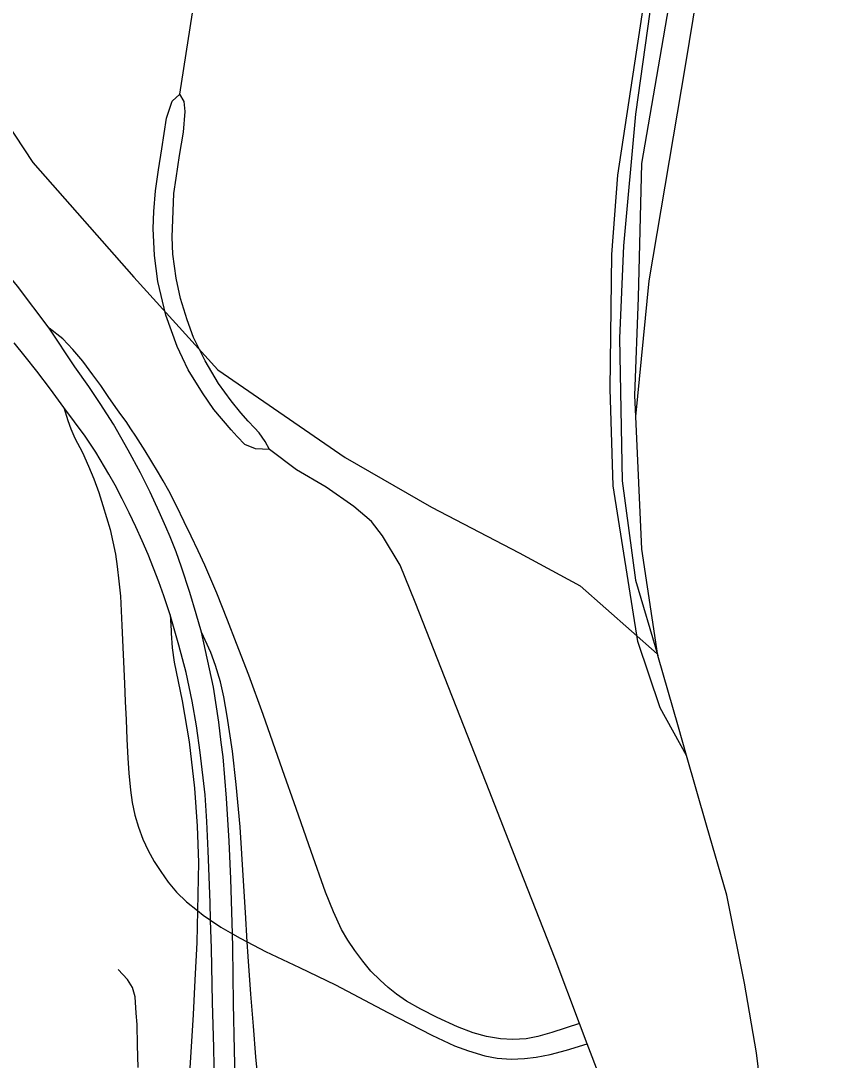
# Model space of a CAD drawing. Extents: x -59 to 82, y -3 to 49.
# Drawn here: x -13.9566 to -13.6647, y 34.4331 to 34.8049 of the extents above; entities that cross this region are included whole.
import ezdxf

# ---------------------------------------------------------------- set-up
doc = ezdxf.new("R2010")
doc.units = 0
for name, color, linetype in [('GM_X_City_Street', 7, 'Continuous'), ('GM_X_County_Road', 7, 'Continuous'), ('GM_X_Interchange_Ramps', 7, 'Continuous'), ('GM_X_Rail_Line', 7, 'Continuous'), ('GM_X_State_Route', 7, 'Continuous')]:
    doc.layers.add(name, color=color, linetype=linetype)

msp = doc.modelspace()

# ---------------------------------------------------------------- linework, layer by layer
at = {"layer": 'GM_X_City_Street'}
for points in [[(-13.89977, 34.77857), (-13.89235, 34.82619), (-13.88548, 34.87059)], [(-13.86767, 34.65155), (-13.87268, 34.65178), (-13.87651, 34.65328), (-13.87924, 34.65613), (-13.88143, 34.65855), (-13.88755, 34.66585), (-13.89171, 34.67183), (-13.89683, 34.68007), (-13.89884, 34.68431), (-13.90076, 34.68836), (-13.90471, 34.69962), (-13.90767, 34.71166), (-13.90885, 34.72094), (-13.9093, 34.73052), (-13.90909, 34.73664), (-13.90846, 34.74404), (-13.90739, 34.75153), (-13.90624, 34.75911), (-13.90453, 34.77005), (-13.90247, 34.77614), (-13.89977, 34.77857)], [(-13.86767, 34.65155), (-13.8692, 34.65444), (-13.87137, 34.65749), (-13.87311, 34.65927), (-13.8753, 34.66169), (-13.87795, 34.66469), (-13.88142, 34.66899), (-13.88595, 34.67512), (-13.89069, 34.68321), (-13.89483, 34.69162), (-13.89714, 34.69791), (-13.89951, 34.70558), (-13.90111, 34.71276), (-13.90222, 34.7214), (-13.9025, 34.72745), (-13.90189, 34.74314), (-13.90102, 34.74859), (-13.89984, 34.75664), (-13.89849, 34.765), (-13.8978, 34.77246), (-13.89827, 34.77605), (-13.89977, 34.77857)], [(-13.75685, 34.44625), (-13.76548, 34.46943), (-13.778, 34.50126), (-13.79023, 34.53237), (-13.80226, 34.56295), (-13.81563, 34.59697), (-13.82096, 34.6102), (-13.82727, 34.62066), (-13.83122, 34.6258), (-13.83754, 34.63113), (-13.8474, 34.63804), (-13.85807, 34.64431), (-13.86767, 34.65155)], [(-13.91463, 34.43052), (-13.91485, 34.43847), (-13.91507, 34.4459), (-13.91533, 34.44992), (-13.91571, 34.45577), (-13.91663, 34.45911), (-13.91847, 34.46193), (-13.92176, 34.46556)]]:
    msp.add_lwpolyline(points, dxfattribs=at)
at = {"layer": 'GM_X_County_Road'}
msp.add_lwpolyline([(-13.74954, 34.42713), (-13.75407, 34.43894), (-13.75685, 34.44625)], dxfattribs=at)
at = {"layer": 'GM_X_Interchange_Ramps'}
msp.add_line((-13.90327, 34.59244), (-13.90288, 34.58681), dxfattribs=at)
for points in [[(-13.75685, 34.44625), (-13.76671, 34.44303), (-13.77171, 34.44155), (-13.77596, 34.44081), (-13.78068, 34.44054), (-13.78512, 34.44072), (-13.79011, 34.44155), (-13.79482, 34.44293), (-13.80047, 34.44507), (-13.80768, 34.4484), (-13.81355, 34.45136), (-13.81869, 34.45422), (-13.8223, 34.45672), (-13.8252, 34.45909), (-13.82814, 34.46169), (-13.83145, 34.46494), (-13.83437, 34.46851), (-13.83723, 34.47234), (-13.83967, 34.47599), (-13.842, 34.47982), (-13.84486, 34.48613), (-13.84762, 34.49327), (-13.85281, 34.50778), (-13.85811, 34.52319), (-13.86304, 34.537), (-13.86995, 34.55673), (-13.87513, 34.57079), (-13.8795, 34.58216), (-13.88272, 34.59053), (-13.88648, 34.60017), (-13.89082, 34.61015), (-13.89325, 34.61533), (-13.89575, 34.62048), (-13.89821, 34.62566), (-13.90099, 34.63134), (-13.9037, 34.63674), (-13.90575, 34.64034), (-13.90739, 34.64323), (-13.91008, 34.64774), (-13.91211, 34.65102), (-13.91378, 34.65367), (-13.91549, 34.65631), (-13.91723, 34.65892), (-13.91901, 34.66149), (-13.92083, 34.66405), (-13.92268, 34.66658), (-13.92534, 34.67052), (-13.92807, 34.67442), (-13.93088, 34.67827), (-13.9345, 34.68307), (-13.93804, 34.68729), (-13.94155, 34.69108), (-13.94644, 34.69492)], [(-13.94124, 34.66659), (-13.93986, 34.66196), (-13.93875, 34.65891), (-13.93838, 34.65808)], [(-13.93838, 34.65808), (-13.93727, 34.65559), (-13.93458, 34.65043), (-13.93246, 34.64563), (-13.93052, 34.641), (-13.92876, 34.6361), (-13.9273, 34.63153), (-13.92597, 34.62726), (-13.92472, 34.62293), (-13.92367, 34.61854), (-13.92281, 34.6141), (-13.92214, 34.60964), (-13.92152, 34.60439), (-13.92104, 34.59913), (-13.92069, 34.59385), (-13.92048, 34.58857), (-13.92004, 34.57822), (-13.91956, 34.56787), (-13.91931, 34.56135), (-13.919, 34.55482), (-13.91868, 34.54797), (-13.91831, 34.54113), (-13.91799, 34.53574), (-13.91743, 34.52971), (-13.91679, 34.52523), (-13.91582, 34.5208), (-13.91456, 34.51645), (-13.913, 34.5122), (-13.9111, 34.50817), (-13.90898, 34.50423), (-13.90657, 34.50062), (-13.90388, 34.49683), (-13.90092, 34.49322), (-13.89741, 34.4898), (-13.89345, 34.48664), (-13.8914, 34.48499), (-13.88876, 34.48318), (-13.88515, 34.48069), (-13.88098, 34.47834), (-13.87822, 34.47679), (-13.87563, 34.47544), (-13.86908, 34.47205), (-13.85696, 34.46633), (-13.84411, 34.46012), (-13.82537, 34.45022), (-13.80965, 34.44208), (-13.80151, 34.43829), (-13.79651, 34.43644), (-13.79073, 34.43466), (-13.78625, 34.43386), (-13.78126, 34.43348), (-13.77646, 34.43374), (-13.77231, 34.43426), (-13.76734, 34.43518), (-13.76147, 34.43672), (-13.75407, 34.43894)], [(-13.90288, 34.58681), (-13.90282, 34.58587), (-13.90245, 34.58059), (-13.90182, 34.57543), (-13.8989, 34.56165), (-13.89648, 34.54696), (-13.89447, 34.53045), (-13.89357, 34.51677), (-13.89306, 34.5038), (-13.89345, 34.48664), (-13.89371, 34.47522), (-13.89441, 34.46174), (-13.89505, 34.44945), (-13.89641, 34.42641)], [(-13.87155, 34.42337), (-13.87254, 34.43435), (-13.87336, 34.44527), (-13.87439, 34.45679), (-13.87529, 34.47021), (-13.87563, 34.47544), (-13.8763, 34.486), (-13.87701, 34.49722), (-13.87819, 34.51658), (-13.87957, 34.53174), (-13.88096, 34.54367), (-13.88281, 34.55615), (-13.88402, 34.56309), (-13.88522, 34.56846), (-13.88697, 34.57428), (-13.88873, 34.57891), (-13.89203, 34.58618)]]:
    msp.add_lwpolyline(points, dxfattribs=at)
at = {"layer": 'GM_X_Rail_Line'}
for points in [[(-13.71855, 34.54209), (-13.72797, 34.55919), (-13.73599, 34.58282), (-13.74482, 34.63851), (-13.74585, 34.67324), (-13.74523, 34.72133), (-13.74318, 34.74969), (-13.72222, 34.88717), (-13.71215, 34.94903), (-13.70084, 35.00719), (-13.69242, 35.04952), (-13.67886, 35.09638), (-13.65769, 35.1459), (-13.62337, 35.2092), (-13.58268, 35.27825), (-13.54129, 35.34818)], [(-13.53557, 35.34818), (-13.57836, 35.27517), (-13.62501, 35.19132), (-13.64947, 35.14385), (-13.67002, 35.10028), (-13.68009, 35.07048), (-13.68954, 35.03534), (-13.69715, 35.01109), (-13.71708, 34.89231), (-13.73167, 34.80805), (-13.73681, 34.77147), (-13.74112, 34.72441), (-13.74256, 34.69133), (-13.74153, 34.64036), (-13.73681, 34.60481), (-13.72885, 34.57788)], [(-13.73666, 34.66337), (-13.737, 34.6709), (-13.73575, 34.70595), (-13.73455, 34.7538), (-13.68708, 35.02918), (-13.66591, 35.10378), (-13.64962, 35.13245)], [(-13.73666, 34.66337), (-13.73188, 34.71188), (-13.71893, 34.78874), (-13.70105, 34.89765), (-13.69016, 34.96855), (-13.68235, 35.0002), (-13.6768, 35.02096), (-13.67535, 35.02929), (-13.67194, 35.0388), (-13.66823, 35.04819), (-13.66421, 35.05746)], [(-14.00305, 34.83105), (-13.95232, 34.75417), (-13.9162, 34.71314), (-13.8862, 34.68007), (-13.84069, 34.64863), (-13.80971, 34.63091), (-13.77837, 34.61454), (-13.75656, 34.60279), (-13.72905, 34.57844)], [(-13.72885, 34.57788), (-13.7345, 34.61583), (-13.73666, 34.66337)], [(-13.71855, 34.54209), (-13.72148, 34.55221), (-13.72885, 34.57788)], [(-13.68778, 34.28316), (-13.68741, 34.30019), (-13.68667, 34.33191), (-13.68692, 34.37078), (-13.68865, 34.39571), (-13.69358, 34.4357), (-13.69778, 34.46063), (-13.7042, 34.4921), (-13.71136, 34.51716), (-13.71855, 34.54209)]]:
    msp.add_lwpolyline(points, dxfattribs=at)
at = {"layer": 'GM_X_State_Route'}
for points in [[(-13.90481, 34.62388), (-13.90712, 34.62921), (-13.91037, 34.63622), (-13.91379, 34.64315), (-13.91818, 34.65124), (-13.92083, 34.6559), (-13.92349, 34.66054), (-13.92821, 34.66793), (-13.93226, 34.67408), (-13.93727, 34.68113), (-13.94644, 34.69492), (-13.9578, 34.70998), (-13.96724, 34.72126), (-13.9861, 34.74418), (-13.99853, 34.75922), (-14.00781, 34.77044), (-14.01177, 34.77532), (-14.01759, 34.78246), (-14.02005, 34.78579)], [(-13.88735, 34.42463), (-13.88763, 34.43754), (-13.88803, 34.45389), (-13.88843, 34.47301), (-13.88876, 34.48318), (-13.88897, 34.48954), (-13.88957, 34.50804), (-13.89007, 34.51852), (-13.89075, 34.52804), (-13.89246, 34.54314), (-13.89384, 34.55267), (-13.89535, 34.56157), (-13.89754, 34.57183), (-13.9001, 34.58157), (-13.90327, 34.59244), (-13.90547, 34.59919), (-13.90724, 34.60415), (-13.90913, 34.60909), (-13.91111, 34.61397), (-13.91321, 34.61882), (-13.91551, 34.62386), (-13.91791, 34.62887), (-13.92038, 34.63383), (-13.92294, 34.63875), (-13.92519, 34.64273), (-13.92982, 34.6506), (-13.9336, 34.65625), (-13.94124, 34.66659), (-13.94605, 34.67315), (-13.95096, 34.67953), (-13.95513, 34.68476), (-13.95904, 34.68963)], [(-13.88494, 34.5468), (-13.88586, 34.55403), (-13.88771, 34.56651), (-13.89203, 34.58618), (-13.89389, 34.59277), (-13.89616, 34.60038), (-13.89912, 34.60941), (-13.90112, 34.61489), (-13.90327, 34.62032), (-13.90481, 34.62388)], [(-13.87979, 34.417), (-13.88019, 34.43672), (-13.88054, 34.45337), (-13.88084, 34.47347), (-13.88098, 34.47834), (-13.88152, 34.49799), (-13.88207, 34.5114), (-13.88309, 34.52684), (-13.88429, 34.54164), (-13.88494, 34.5468)]]:
    msp.add_lwpolyline(points, dxfattribs=at)

doc.saveas('drawing.dxf')
